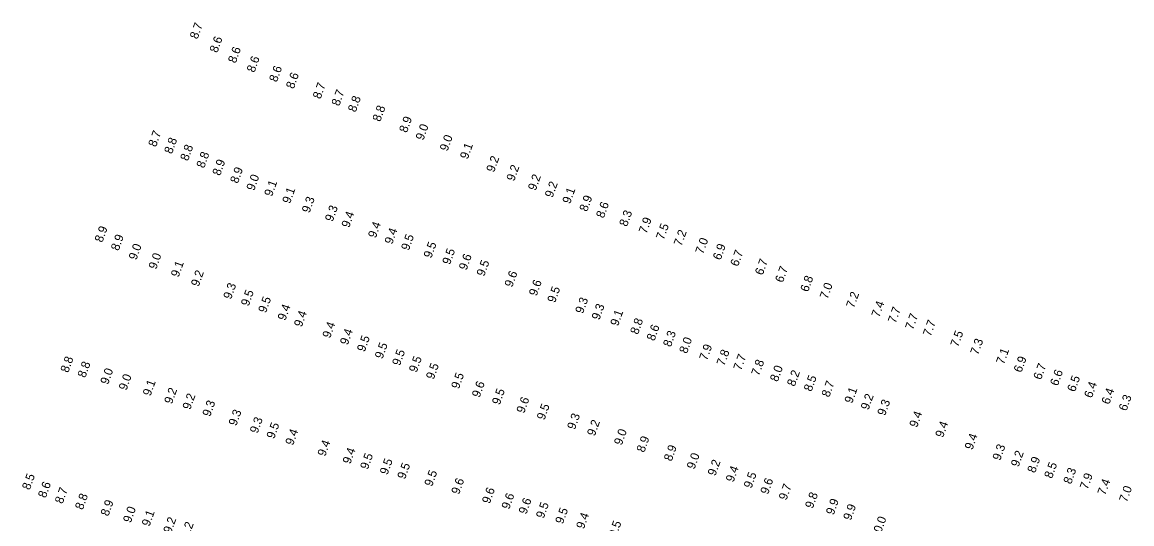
# Model space of a CAD drawing. Extents: x 988130 to 1132882, y 654656 to 841453.
# Drawn here: x 1024642 to 1025284, y 824633 to 824924 of the extents above; entities that cross this region are included whole.
import ezdxf

# ---------------------------------------------------------------- set-up
doc = ezdxf.new("R2010")
doc.units = 0
doc.layers.add('V-TOPO-SOUN', color=7, linetype='Continuous')

msp = doc.modelspace()

# ---------------------------------------------------------------- texts
at = {"layer": 'V-TOPO-SOUN'}
for s, p in [('8.7', (1024743.43, 824913.41)), ('8.6', (1024754.87, 824905.51)), ('8.6', (1024765.55, 824899.49)), ('8.6', (1024776.38, 824894.12)), ('8.6', (1024789.36, 824888.54)), ('8.6', (1024799.11, 824884.63)), ('8.7', (1024814.62, 824878.75)), ('8.7', (1024825.47, 824874.68)), ('8.8', (1024834.98, 824871.13)), ('8.8', (1024849.19, 824865.62)), ('8.9', (1024864.64, 824859.24)), ('9.0', (1024874.17, 824854.85)), ('8.7', (1024719.37, 824850.99)), ('8.8', (1024728.62, 824846.98)), ('9.0', (1024888.14, 824848.55)), ('8.8', (1024737.9, 824842.93)), ('9.1', (1024899.85, 824843.94)), ('8.8', (1024747.24, 824838.76)), ('8.9', (1024756.49, 824834.38)), ('9.2', (1024915.11, 824836.37)), ('8.9', (1024766.77, 824829.89)), ('9.2', (1024926.75, 824831.2)), ('9.0', (1024776.19, 824825.68)), ('9.1', (1024786.51, 824822.36)), ('9.2', (1024939.21, 824825.75)), ('9.2', (1024948.96, 824821.65)), ('9.1', (1024796.95, 824818.2)), ('9.1', (1024959.13, 824818.11)), ('8.9', (1024968.98, 824813.59)), ('9.3', (1024808.26, 824812.82)), ('9.3', (1024821.65, 824807.78)), ('8.6', (1024978.64, 824809.82)), ('9.4', (1024831.21, 824804.26)), ('8.3', (1024992.07, 824804.95)), ('7.9', (1025003.35, 824800.85)), ('8.9', (1024688.32, 824795.76)), ('9.4', (1024846.61, 824798.3)), ('9.4', (1024856.15, 824794.68)), ('7.5', (1025013.35, 824797.27)), ('8.9', (1024697.73, 824790.95)), ('9.5', (1024865.76, 824791.08)), ('7.2', (1025023.62, 824793.62)), ('7.0', (1025036.13, 824788.98)), ('9.0', (1024708.02, 824785.58)), ('9.5', (1024878.78, 824786.66)), ('9.5', (1024889.57, 824782.86)), ('6.9', (1025046.27, 824785.55)), ('6.7', (1025056.37, 824781.87)), ('9.0', (1024719.51, 824780.19)), ('9.1', (1024732.45, 824775.65)), ('9.6', (1024899.18, 824779.7)), ('9.5', (1024909.42, 824776.16)), ('6.7', (1025070.65, 824776.79)), ('9.2', (1024744.08, 824770.24)), ('9.6', (1024925.63, 824769.84)), ('6.7', (1025082.31, 824772.51)), ('9.3', (1024762.82, 824762.87)), ('9.6', (1024939.73, 824764.75)), ('6.8', (1025096.91, 824767.11)), ('7.0', (1025108.17, 824762.99)), ('9.5', (1024773.01, 824758.9)), ('9.5', (1024950.41, 824760.84)), ('7.2', (1025123.46, 824757.78)), ('9.5', (1024783.03, 824754.98)), ('9.4', (1024794.25, 824750.56)), ('9.3', (1024966.56, 824754.54)), ('9.3', (1024976.06, 824750.85)), ('7.4', (1025138.11, 824752.44)), ('7.7', (1025147.61, 824748.98)), ('9.4', (1024803.73, 824746.81)), ('9.1', (1024986.86, 824747.36)), ('7.7', (1025157.64, 824745.21)), ('9.4', (1024820.19, 824740.36)), ('8.8', (1024998.4, 824742.5)), ('8.6', (1025007.93, 824738.8)), ('7.7', (1025167.91, 824741.4)), ('9.4', (1024830.34, 824736.38)), ('9.5', (1024840.21, 824732.48)), ('8.3', (1025017.44, 824735.27)), ('8.0', (1025026.77, 824731.49)), ('7.5', (1025183.8, 824735.27)), ('7.3', (1025195.33, 824730.69)), ('9.5', (1024850.51, 824728.39)), ('9.5', (1024860.58, 824724.42)), ('7.9', (1025038.39, 824727.45)), ('7.8', (1025048.42, 824724.34)), ('7.1', (1025210.27, 824725.18)), ('8.8', (1024668.54, 824720.4)), ('8.8', (1024678.43, 824717.46)), ('9.5', (1024870.28, 824720.53)), ('7.7', (1025058.13, 824721.65)), ('7.8', (1025068.52, 824718.56)), ('6.9', (1025220.43, 824720.47)), ('9.0', (1024691.62, 824713.55)), ('9.5', (1024880.16, 824716.52)), ('9.5', (1024894.73, 824710.98)), ('8.0', (1025079.33, 824715.17)), ('8.2', (1025089.19, 824712.46)), ('6.7', (1025231.83, 824716.31)), ('6.6', (1025241.5, 824712.74)), ('9.0', (1024702.27, 824710.18)), ('9.1', (1024716.18, 824706.9)), ('9.6', (1024906.73, 824706.03)), ('8.5', (1025098.9, 824709.49)), ('8.7', (1025109.18, 824706.22)), ('6.5', (1025251.42, 824709.29)), ('6.4', (1025261.21, 824705.73)), ('9.2', (1024728.59, 824702.27)), ('9.2', (1024739.19, 824698.95)), ('9.5', (1024918.37, 824701.78)), ('9.1', (1025122.44, 824702.6)), ('9.2', (1025131.87, 824698.81)), ('6.4', (1025271.28, 824702.03)), ('6.3', (1025281.26, 824698.22)), ('9.3', (1024750.7, 824694.98)), ('9.6', (1024932.53, 824696.9)), ('9.5', (1024944.29, 824693.01)), ('9.3', (1025141.46, 824695.48)), ('9.3', (1024765.88, 824689.64)), ('9.3', (1024778.17, 824685.27)), ('9.3', (1024961.89, 824687.46)), ('9.4', (1025160.01, 824688.7)), ('9.5', (1024787.8, 824682.14)), ('9.2', (1024973.4, 824683.73)), ('9.4', (1025175.03, 824682.85)), ('9.4', (1024798.73, 824678.37)), ('9.0', (1024989, 824678.42)), ('8.9', (1025002.06, 824674.26)), ('9.4', (1025192.05, 824675.77)), ('9.4', (1024817.35, 824671.96)), ('9.4', (1024831.88, 824667.53)), ('8.9', (1025017.9, 824669.14)), ('9.3', (1025208.15, 824669.58)), ('9.2', (1025218.78, 824665.87)), ('9.5', (1024842.05, 824664.4)), ('9.5', (1024853.41, 824661.31)), ('9.0', (1025031.13, 824664.53)), ('9.2', (1025043.22, 824660.67)), ('8.9', (1025228.32, 824662.36)), ('8.5', (1025238.12, 824659.18)), ('9.5', (1024863.56, 824658.78)), ('9.5', (1024879.21, 824654.57)), ('9.4', (1025053.73, 824657.04)), ('9.5', (1025064.12, 824653.48)), ('8.3', (1025249.21, 824655.94)), ('7.9', (1025258.75, 824652.84)), ('8.5', (1024646.3, 824652.56)), ('8.6', (1024655.54, 824647.9)), ('9.6', (1024894.8, 824649.95)), ('9.6', (1025073.75, 824650)), ('9.7', (1025084.4, 824646.62)), ('7.4', (1025268.96, 824649.48)), ('8.7', (1024665.29, 824644.56)), ('8.8', (1024676.98, 824641.08)), ('9.6', (1024912.58, 824644.58)), ('9.6', (1024923.88, 824641.32)), ('9.8', (1025099.63, 824641.81)), ('7.0', (1025281.5, 824645.48)), ('8.9', (1024691.79, 824637.38)), ('9.0', (1024704.75, 824633.54)), ('9.6', (1024933.77, 824638.49)), ('9.5', (1024943.83, 824636.07)), ('9.9', (1025111.71, 824638.09)), ('9.9', (1025121.72, 824634.96)), ('9.1', (1024715.57, 824631.47)), ('9.2', (1024728.07, 824627.41)), ('9.5', (1024954.97, 824632.86)), ('9.4', (1024967.11, 824629.97)), ('10.0 ', (1025138.01, 824624.32)), ('9.2', (1024738.18, 824624.69)), ('9.5', (1024985.86, 824625.27))]:
    msp.add_text(s, height=5, rotation=70, dxfattribs=at).set_placement(p)

doc.saveas('drawing.dxf')
